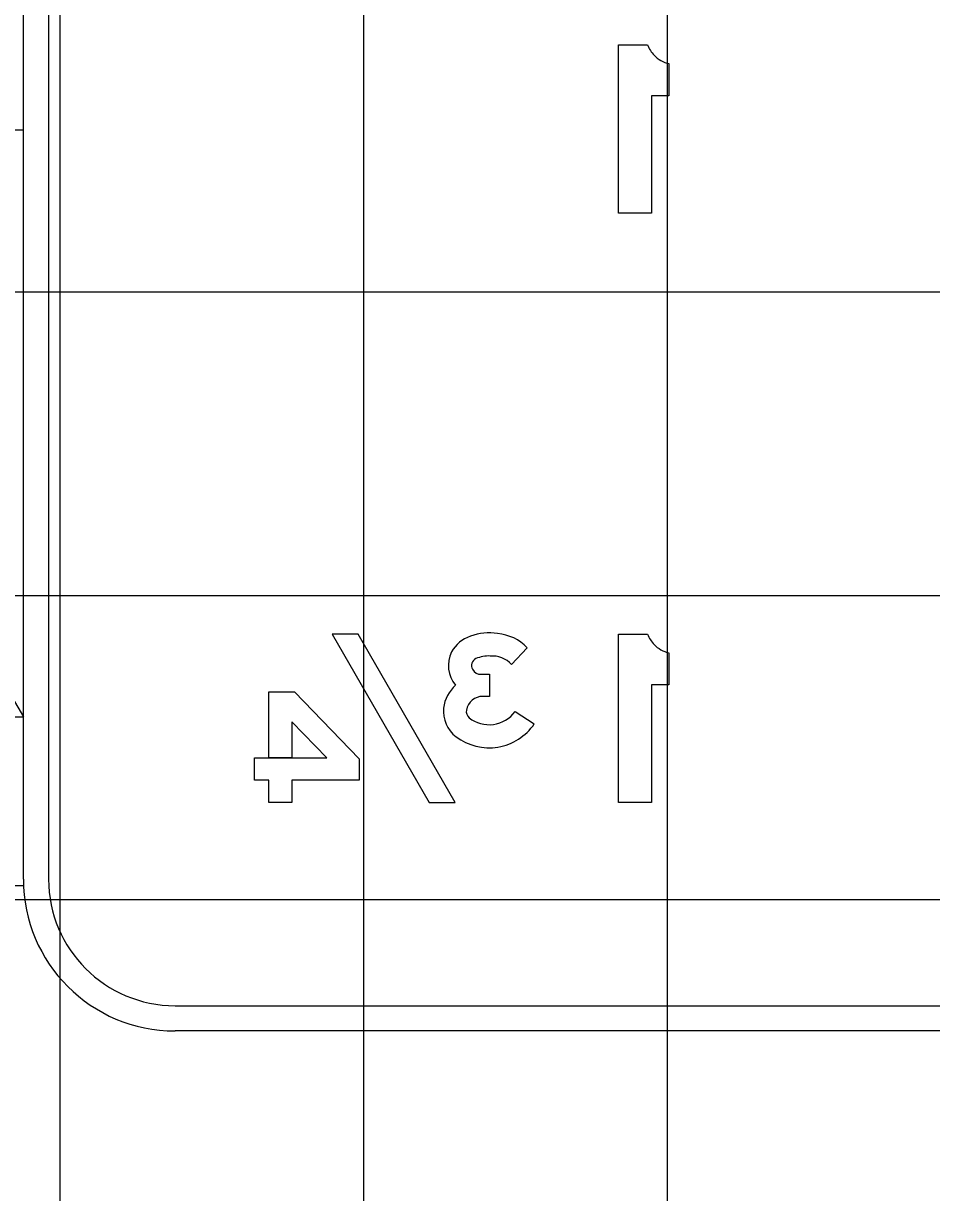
# Model space of a CAD drawing. Extents: x 2193008 to 2198143, y 1236112 to 1237864.
# Drawn here: x 2196724.46 to 2196730.45, y 1237203.12 to 1237210.81 of the extents above; entities that cross this region are included whole.
import ezdxf

# ---------------------------------------------------------------- set-up
doc = ezdxf.new("R2010")
doc.units = 0
for name, color, linetype in [('GSBWFILL', 7, 'Continuous'), ('GSCOLORFILL', 7, 'Continuous'), ('GSDIMS', 7, 'Continuous'), ('GSOUTLINE', 7, 'Continuous'), ('M-ROADS', 7, 'Continuous')]:
    doc.layers.add(name, color=color, linetype=linetype)

msp = doc.modelspace()

# ---------------------------------------------------------------- linework, layer by layer
at = {"layer": 'GSBWFILL'}
for p, q in [((2196727.7828, 1237206.7031), (2196727.6794, 1237206.5932)), ((2196727.7019, 1237206.2832), (2196727.829, 1237206.2021))]:
    msp.add_line(p, q, dxfattribs=at)
for points in [[(2196728.7155, 1237210.5483), (2196728.7155, 1237210.3373), (2196728.6016, 1237210.3373), (2196728.6016, 1237209.5644), (2196728.3833, 1237209.5644), (2196728.3833, 1237210.6716), (2196728.5755, 1237210.6716)], [(2196728.7155, 1237206.6688), (2196728.7155, 1237206.4578), (2196728.6016, 1237206.4578), (2196728.6016, 1237205.6849), (2196728.3833, 1237205.6849), (2196728.3833, 1237206.7922), (2196728.5755, 1237206.7922)], [(2196727.4776, 1237206.5286), (2196727.5329, 1237206.5286), (2196727.5329, 1237206.3821), (2196727.4902, 1237206.3821)]]:
    msp.add_lwpolyline(points, dxfattribs=at)
for points in [[(2196726.6687, 1237206.7922), (2196726.4983, 1237206.7922), (2196727.1373, 1237205.6849), (2196727.3077, 1237205.6849)], [(2196726.2314, 1237205.6849), (2196726.0795, 1237205.6849), (2196726.0795, 1237205.8302), (2196725.9854, 1237205.8302), (2196725.9854, 1237205.9787), (2196726.4629, 1237205.9787), (2196726.4629, 1237205.9787), (2196726.2314, 1237206.2157), (2196726.2314, 1237205.9787), (2196726.0795, 1237205.9787), (2196726.0795, 1237206.4127), (2196726.2314, 1237206.4127), (2196726.2486, 1237206.4127), (2196726.2486, 1237206.4127), (2196726.6754, 1237205.9722), (2196726.6754, 1237205.8302), (2196726.2314, 1237205.8302)]]:
    msp.add_lwpolyline(points, close=True, dxfattribs=at)
for centre, major_axis, ratio, start_param, end_param in [((2196728.7608, 1237210.7409), (0, -0.1979), 0.999987, 5.070287, 5.274582), ((2196728.7608, 1237210.7409), (0, -0.1979), 0.999987, 5.274582, 5.478877), ((2196728.7608, 1237210.7409), (0, -0.1979), 0.999987, 5.478877, 5.76533), ((2196728.7608, 1237210.7409), (0, -0.1979), 0.999987, 5.76533, 6.051782), ((2196727.5318, 1237206.4462), (0, -0.3546), 0.999693, 2.983862, 3.498565), ((2196727.5579, 1237206.4833), (0, -0.3146), 0.999693, 2.344456, 3.047415), ((2196727.4749, 1237206.5729), (0, -0.2163), 0.999693, 3.456609, 4.220143), ((2196728.7608, 1237206.8615), (0, -0.1979), 0.999987, 5.070287, 5.274582), ((2196728.7608, 1237206.8615), (0, -0.1979), 0.999987, 5.274582, 5.478877), ((2196728.7608, 1237206.8615), (0, -0.1979), 0.999987, 5.478877, 5.76533), ((2196727.4611, 1237206.5851), (0, -0.1984), 0.999693, 4.241651, 5.419875), ((2196727.5263, 1237206.4499), (0, -0.199), 0.999693, 3.083065, 3.565068), ((2196727.548, 1237206.4657), (0, -0.1831), 0.999693, 2.341199, 3.197105), ((2196728.7608, 1237206.8615), (0, -0.1979), 0.999987, 5.76533, 6.051782), ((2196727.4627, 1237206.5868), (0, -0.048), 0.999693, 3.529355, 5.282411), ((2196727.4738, 1237206.5856), (0, -0.0571), 0.999693, 5.159403, 6.349626), ((2196727.4725, 1237206.2744), (0, -0.2436), 0.999693, 3.870168, 4.583063), ((2196727.4868, 1237206.2754), (0, -0.1068), 0.999693, 3.110257, 4.550898), ((2196727.446, 1237206.2871), (0, -0.2159), 0.999693, 4.625487, 5.621576), ((2196727.4374, 1237206.2836), (0, -0.0567), 0.999693, 4.554398, 5.54496), ((2196727.5305, 1237206.4093), (0, -0.2129), 0.999693, 5.619013, 7.219789), ((2196727.5304, 1237206.4057), (0, -0.3614), 0.999693, 5.638781, 7.255646)]:
    msp.add_ellipse(centre, major_axis=major_axis, ratio=ratio, start_param=start_param, end_param=end_param, dxfattribs=at)
at = {"layer": 'GSCOLORFILL'}
for p, q in [((2196724.463, 1237205.1792), (2196724.463, 1237211.1815)), ((2196724.6295, 1237211.1815), (2196724.6295, 1237205.1792)), ((2196727.7828, 1237206.7031), (2196727.6794, 1237206.5932)), ((2196727.7019, 1237206.2832), (2196727.829, 1237206.2021)), ((2196725.462, 1237204.3467), (2196741.4527, 1237204.3467)), ((2196741.4527, 1237204.1802), (2196725.462, 1237204.1802))]:
    msp.add_line(p, q, dxfattribs=at)
for points in [[(2196728.7155, 1237210.5483), (2196728.7155, 1237210.3373), (2196728.6016, 1237210.3373), (2196728.6016, 1237209.5644), (2196728.3833, 1237209.5644), (2196728.3833, 1237210.6716), (2196728.5755, 1237210.6716)], [(2196728.7155, 1237206.6688), (2196728.7155, 1237206.4578), (2196728.6016, 1237206.4578), (2196728.6016, 1237205.6849), (2196728.3833, 1237205.6849), (2196728.3833, 1237206.7922), (2196728.5755, 1237206.7922)], [(2196727.4776, 1237206.5286), (2196727.5329, 1237206.5286), (2196727.5329, 1237206.3821), (2196727.4902, 1237206.3821)]]:
    msp.add_lwpolyline(points, dxfattribs=at)
for points in [[(2196726.6687, 1237206.7922), (2196726.4983, 1237206.7922), (2196727.1373, 1237205.6849), (2196727.3077, 1237205.6849)], [(2196726.2314, 1237205.6849), (2196726.0795, 1237205.6849), (2196726.0795, 1237205.8302), (2196725.9854, 1237205.8302), (2196725.9854, 1237205.9787), (2196726.4629, 1237205.9787), (2196726.4629, 1237205.9787), (2196726.2314, 1237206.2157), (2196726.2314, 1237205.9787), (2196726.0795, 1237205.9787), (2196726.0795, 1237206.4127), (2196726.2314, 1237206.4127), (2196726.2486, 1237206.4127), (2196726.2486, 1237206.4127), (2196726.6754, 1237205.9722), (2196726.6754, 1237205.8302), (2196726.2314, 1237205.8302)]]:
    msp.add_lwpolyline(points, close=True, dxfattribs=at)
for radius in [0.999, 0.8325]:
    msp.add_arc((2196725.462, 1237205.1792), radius, 180, 270, dxfattribs=at)
for centre, major_axis, ratio, start_param, end_param in [((2196728.7608, 1237210.7409), (0, -0.1979), 0.999987, 5.070287, 5.274582), ((2196728.7608, 1237210.7409), (0, -0.1979), 0.999987, 5.274582, 5.478877), ((2196728.7608, 1237210.7409), (0, -0.1979), 0.999987, 5.478877, 5.76533), ((2196728.7608, 1237210.7409), (0, -0.1979), 0.999987, 5.76533, 6.051782), ((2196727.5318, 1237206.4462), (0, -0.3546), 0.999693, 2.983862, 3.498565), ((2196727.5579, 1237206.4833), (0, -0.3146), 0.999693, 2.344456, 3.047415), ((2196727.4749, 1237206.5729), (0, -0.2163), 0.999693, 3.456609, 4.220143), ((2196728.7608, 1237206.8615), (0, -0.1979), 0.999987, 5.070287, 5.274582), ((2196728.7608, 1237206.8615), (0, -0.1979), 0.999987, 5.274582, 5.478877), ((2196728.7608, 1237206.8615), (0, -0.1979), 0.999987, 5.478877, 5.76533), ((2196727.4611, 1237206.5851), (0, -0.1984), 0.999693, 4.241651, 5.419875), ((2196727.5263, 1237206.4499), (0, -0.199), 0.999693, 3.083065, 3.565068), ((2196727.548, 1237206.4657), (0, -0.1831), 0.999693, 2.341199, 3.197105), ((2196728.7608, 1237206.8615), (0, -0.1979), 0.999987, 5.76533, 6.051782), ((2196727.4627, 1237206.5868), (0, -0.048), 0.999693, 3.529355, 5.282411), ((2196727.4738, 1237206.5856), (0, -0.0571), 0.999693, 5.159403, 6.349626), ((2196727.4725, 1237206.2744), (0, -0.2436), 0.999693, 3.870168, 4.583063), ((2196727.4868, 1237206.2754), (0, -0.1068), 0.999693, 3.110257, 4.550898), ((2196727.446, 1237206.2871), (0, -0.2159), 0.999693, 4.625487, 5.621576), ((2196727.4374, 1237206.2836), (0, -0.0567), 0.999693, 4.554398, 5.54496), ((2196727.5305, 1237206.4093), (0, -0.2129), 0.999693, 5.619013, 7.219789), ((2196727.5304, 1237206.4057), (0, -0.3614), 0.999693, 5.638781, 7.255646)]:
    msp.add_ellipse(centre, major_axis=major_axis, ratio=ratio, start_param=start_param, end_param=end_param, dxfattribs=at)
at = {"layer": 'GSDIMS'}
for p, q in [((2196720.2108, 1237210.1116), (2196724.463, 1237210.1116)), ((2196722.1845, 1237210.1116), (2196724.463, 1237206.2491)), ((2196722.2039, 1237206.2491), (2196724.463, 1237206.2491)), ((2196722.2039, 1237205.1386), (2196724.463, 1237205.1386))]:
    msp.add_line(p, q, dxfattribs=at)
at = {"layer": 'GSOUTLINE'}
for p, q in [((2196727.7828, 1237206.7031), (2196727.6794, 1237206.5932)), ((2196727.7019, 1237206.2832), (2196727.829, 1237206.2021))]:
    msp.add_line(p, q, dxfattribs=at)
for points in [[(2196728.7155, 1237210.5483), (2196728.7155, 1237210.3373), (2196728.6016, 1237210.3373), (2196728.6016, 1237209.5644), (2196728.3833, 1237209.5644), (2196728.3833, 1237210.6716), (2196728.5755, 1237210.6716)], [(2196728.7155, 1237206.6688), (2196728.7155, 1237206.4578), (2196728.6016, 1237206.4578), (2196728.6016, 1237205.6849), (2196728.3833, 1237205.6849), (2196728.3833, 1237206.7922), (2196728.5755, 1237206.7922)], [(2196727.4776, 1237206.5286), (2196727.5329, 1237206.5286), (2196727.5329, 1237206.3821), (2196727.4902, 1237206.3821)]]:
    msp.add_lwpolyline(points, dxfattribs=at)
for points in [[(2196726.6687, 1237206.7922), (2196726.4983, 1237206.7922), (2196727.1373, 1237205.6849), (2196727.3077, 1237205.6849)], [(2196726.0795, 1237205.6849), (2196726.0795, 1237205.8302), (2196725.9854, 1237205.8302), (2196725.9854, 1237205.9787), (2196726.0795, 1237205.9787), (2196726.0795, 1237206.4127), (2196726.2314, 1237206.4127), (2196726.2486, 1237206.4127), (2196726.2486, 1237206.4127), (2196726.6754, 1237205.9722), (2196726.6754, 1237205.8302), (2196726.2314, 1237205.8302), (2196726.2314, 1237205.6849)], [(2196726.2314, 1237206.2157), (2196726.2314, 1237205.9787), (2196726.4629, 1237205.9787)]]:
    msp.add_lwpolyline(points, close=True, dxfattribs=at)
for centre, major_axis, ratio, start_param, end_param in [((2196728.7608, 1237210.7409), (0, -0.1979), 0.999987, 5.070287, 5.274582), ((2196728.7608, 1237210.7409), (0, -0.1979), 0.999987, 5.274582, 5.478877), ((2196728.7608, 1237210.7409), (0, -0.1979), 0.999987, 5.478877, 5.76533), ((2196728.7608, 1237210.7409), (0, -0.1979), 0.999987, 5.76533, 6.051782), ((2196727.5318, 1237206.4462), (0, -0.3546), 0.999693, 2.983862, 3.498565), ((2196727.5579, 1237206.4833), (0, -0.3146), 0.999693, 2.344456, 3.047415), ((2196727.4749, 1237206.5729), (0, -0.2163), 0.999693, 3.456609, 4.220143), ((2196728.7608, 1237206.8615), (0, -0.1979), 0.999987, 5.070287, 5.274582), ((2196728.7608, 1237206.8615), (0, -0.1979), 0.999987, 5.274582, 5.478877), ((2196728.7608, 1237206.8615), (0, -0.1979), 0.999987, 5.478877, 5.76533), ((2196727.4611, 1237206.5851), (0, -0.1984), 0.999693, 4.241651, 5.419875), ((2196727.5263, 1237206.4499), (0, -0.199), 0.999693, 3.083065, 3.565068), ((2196727.548, 1237206.4657), (0, -0.1831), 0.999693, 2.341199, 3.197105), ((2196728.7608, 1237206.8615), (0, -0.1979), 0.999987, 5.76533, 6.051782), ((2196727.4627, 1237206.5868), (0, -0.048), 0.999693, 3.529355, 5.282411), ((2196727.4738, 1237206.5856), (0, -0.0571), 0.999693, 5.159403, 6.349626), ((2196727.4725, 1237206.2744), (0, -0.2436), 0.999693, 3.870168, 4.583063), ((2196727.4868, 1237206.2754), (0, -0.1068), 0.999693, 3.110257, 4.550898), ((2196727.446, 1237206.2871), (0, -0.2159), 0.999693, 4.625487, 5.621576), ((2196727.4374, 1237206.2836), (0, -0.0567), 0.999693, 4.554398, 5.54496), ((2196727.5305, 1237206.4093), (0, -0.2129), 0.999693, 5.619013, 7.219789), ((2196727.5304, 1237206.4057), (0, -0.3614), 0.999693, 5.638781, 7.255646)]:
    msp.add_ellipse(centre, major_axis=major_axis, ratio=ratio, start_param=start_param, end_param=end_param, dxfattribs=at)
at = {"layer": 'M-ROADS'}
for p, q in [((2196724.7065, 1237153.0462), (2196724.7065, 1237223.0462)), ((2196726.7065, 1237153.0462), (2196726.7065, 1237223.0462)), ((2196728.7065, 1237153.0462), (2196728.7065, 1237223.0462)), ((2196614.7065, 1237209.0462), (2196874.7065, 1237209.0462)), ((2196614.7065, 1237207.0462), (2196874.7065, 1237207.0462)), ((2196614.7065, 1237205.0462), (2196874.7065, 1237205.0462))]:
    msp.add_line(p, q, dxfattribs=at)

doc.saveas('drawing.dxf')
